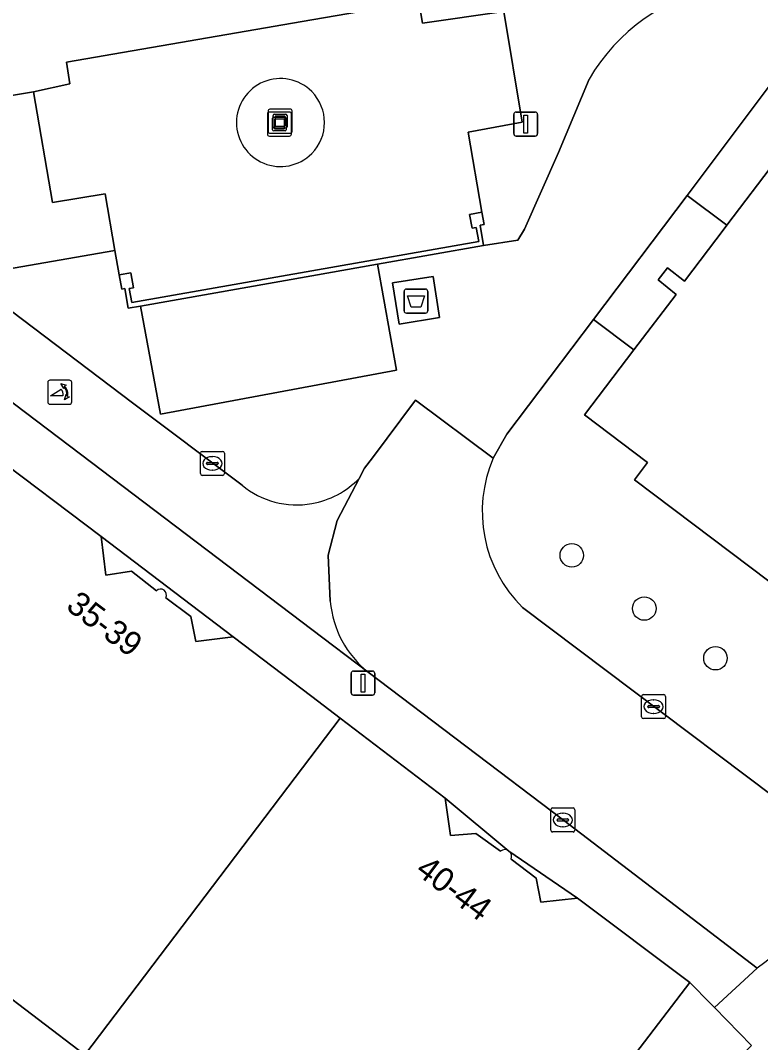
# Model space of a CAD drawing. Extents: x 161881 to 162523, y 381678 to 382381.
# Drawn here: x 161987.89 to 162018.67, y 382247.57 to 382290.12 of the extents above; entities that cross this region are included whole.
import ezdxf

# ---------------------------------------------------------------- set-up
doc = ezdxf.new("R2010")
doc.units = 0
for name, color, linetype in [('IMGEO_Afval_apart_plaats', 7, 'Continuous'), ('IMGEO_Boom', 7, 'Continuous'), ('IMGEO_Erf', 7, 'Continuous'), ('IMGEO_Fietspad_open', 7, 'Continuous'), ('IMGEO_Groenvoorziening', 7, 'Continuous'), ('IMGEO_Kolk', 7, 'Continuous'), ('IMGEO_Kunstobject', 7, 'Continuous'), ('IMGEO_Lichtmast', 7, 'Continuous'), ('IMGEO_Muur', 7, 'Continuous'), ('IMGEO_Pand', 7, 'Continuous'), ('IMGEO_Pand_nummerreeks', 7, 'Continuous'), ('IMGEO_Pand_overbouw', 7, 'Continuous'), ('IMGEO_Parkeervlak_open', 7, 'Continuous'), ('IMGEO_Poller', 7, 'Continuous'), ('IMGEO_Rijbaan_lokaal_open', 7, 'Continuous'), ('IMGEO_Terreindeel_open', 7, 'Continuous'), ('IMGEO_Voetpad_gesloten', 7, 'Continuous'), ('IMGEO_Voetpad_open', 7, 'Continuous')]:
    doc.layers.add(name, color=color, linetype=linetype)

msp = doc.modelspace()

# ---------------------------------------------------------------- linework, layer by layer
at = {"layer": 'IMGEO_Afval_apart_plaats'}
for p, q in [((162003.841, 382278.032), (162003.841, 382278.832)), ((162003.841, 382278.832), (162003.841, 382278.032)), ((162003.941, 382278.932), (162004.731, 382278.932)), ((162004.731, 382278.932), (162003.941, 382278.932)), ((162004.831, 382278.832), (162004.831, 382278.032)), ((162004.831, 382278.032), (162004.831, 382278.832)), ((162004.731, 382277.932), (162003.941, 382277.932)), ((162003.941, 382277.932), (162004.731, 382277.932))]:
    msp.add_line(p, q, dxfattribs=at)
msp.add_lwpolyline([(162003.984, 382278.646), (162004.688, 382278.646), (162004.539, 382278.176), (162004.133, 382278.176), (162003.984, 382278.646)], dxfattribs=at)
for centre, start, end in [((162003.941, 382278.832), 90, 180), ((162003.941, 382278.832), 90, 180), ((162004.731, 382278.832), 0, 90), ((162004.731, 382278.832), 360, 90), ((162003.941, 382278.032), 180, 270), ((162003.941, 382278.032), 180, 270), ((162004.731, 382278.032), 270, 0), ((162004.731, 382278.032), 270, 0)]:
    msp.add_arc(centre, 0.1, start, end, dxfattribs=at)
at = {"layer": 'IMGEO_Boom'}
for centre in [(162010.82, 382267.85), (162013.833, 382265.636), (162016.795, 382263.567)]:
    msp.add_circle(centre, 0.489, dxfattribs=at)
at = {"layer": 'IMGEO_Erf'}
msp.add_lwpolyline([(162011.721, 382277.668), (162013.403, 382276.4), (162015.162, 382278.714), (162014.405, 382279.314), (162014.804, 382279.818), (162015.508, 382279.261), (162017.156, 382281.44), (162017.27, 382281.591), (162015.614, 382282.831)], close=True, dxfattribs=at)
msp.add_lwpolyline([(161990.561, 382247.065), (161986.69, 382250), (161976.285, 382257.889), (161975.098, 382256.278), (161961.553, 382266.566), (161945.111, 382263.77), (161937.98, 382262.557), (161935.649, 382258.303), (161934.37, 382257.936), (161935.75, 382253.101), (161938.776, 382254.005), (161949.183, 382246.105)], dxfattribs=at)
at = {"layer": 'IMGEO_Fietspad_open'}
for points in [[(161997.102, 382270.769), (161992.553, 382274.195), (161971.544, 382290.116)], [(161969.897, 382287.586), (161990.844, 382271.72), (162000, 382264.77), (162002.346, 382262.989)], [(162000.774, 382265.936), (162000.685, 382267.858), (162001.065, 382269.306), (162001.978, 382271.055)]]:
    msp.add_lwpolyline(points, dxfattribs=at)
for centre, radius, start, end in [((161999.367, 382273.585), 3.636, 280.0249, 315.8974), ((161999.379, 382273.529), 3.578, 230.4721, 279.9902), ((162005.026, 382266.311), 4.269, 185.046, 231.1071)]:
    msp.add_arc(centre, radius, start, end, dxfattribs=at)
at = {"layer": 'IMGEO_Groenvoorziening'}
for points in [[(162007.991, 382290.487), (162010.389, 382290.894), (162009.655, 382295.317), (162006.144, 382294.743), (162006.01, 382295.418), (162000, 382294.392), (161987.321, 382292.228), (161987.441, 382291.529), (161984.356, 382291.003), (161985.082, 382286.588), (161988.423, 382287.15), (161989.946, 382287.471), (161989.8, 382288.386), (162000, 382290.142), (162004.463, 382290.911), (162004.614, 382290.004)], [(162051.842, 382280.968), (162028.212, 382280.631), (162019.111, 382287.491), (162015.614, 382282.831), (162017.27, 382281.591), (162019.332, 382284.317), (162021.973, 382282.343), (162022.507, 382283.047), (162029.8, 382277.525), (162036.88, 382277.672), (162036.833, 382278.851), (162048.938, 382279.043), (162048.967, 382277.875), (162051.918, 382277.912)]]:
    msp.add_lwpolyline(points, close=True, dxfattribs=at)
for points in [[(162020.583, 382265.367), (162020.656, 382265.534), (162013.424, 382270.999), (162013.963, 382271.708), (162011.348, 382273.695), (162013.403, 382276.4), (162011.721, 382277.668), (162008.112, 382272.899), (162007.553, 382271.9)], [(162008.77, 382265.681), (162023.872, 382254.304)], [(162018.3, 382247.451), (162016.754, 382249.024), (162016.53, 382249.251), (162015.794, 382250), (162015.722, 382250.073), (162012.544, 382245.889), (162015.052, 382243.983)]]:
    msp.add_lwpolyline(points, dxfattribs=at)
msp.add_arc((162012.692, 382269.677), 5.599, 156.6083, 225.5363, dxfattribs=at)
at = {"layer": 'IMGEO_Kolk'}
for p, q in [((161995.369, 382271.252), (161995.369, 382272.104)), ((161995.444, 382272.178), (161996.296, 382272.178)), ((161995.857, 382271.958), (161995.882, 382271.958)), ((161996.37, 382272.104), (161996.37, 382271.252)), ((161995.628, 382271.672), (161995.628, 382271.684)), ((161996.066, 382271.635), (161995.668, 382271.635)), ((161995.671, 382271.721), (161996.069, 382271.721)), ((161996.112, 382271.684), (161996.112, 382271.672)), ((161996.296, 382271.178), (161995.444, 382271.178)), ((161995.88, 382271.398), (161995.855, 382271.398)), ((162013.72, 382261.127), (162013.72, 382261.979)), ((162013.795, 382262.053), (162014.647, 382262.053)), ((162014.208, 382261.833), (162014.233, 382261.833)), ((162014.721, 382261.979), (162014.721, 382261.127)), ((162013.979, 382261.547), (162013.979, 382261.559)), ((162014.417, 382261.51), (162014.019, 382261.51)), ((162014.022, 382261.596), (162014.42, 382261.596)), ((162014.231, 382261.273), (162014.206, 382261.273)), ((162014.463, 382261.559), (162014.463, 382261.547)), ((162014.647, 382261.053), (162013.795, 382261.053)), ((162009.945, 382256.408), (162009.945, 382257.26)), ((162010.02, 382257.334), (162010.872, 382257.334)), ((162010.433, 382257.114), (162010.458, 382257.114)), ((162010.946, 382257.26), (162010.946, 382256.408)), ((162010.204, 382256.828), (162010.204, 382256.84)), ((162010.642, 382256.791), (162010.244, 382256.791)), ((162010.247, 382256.877), (162010.645, 382256.877)), ((162010.456, 382256.554), (162010.431, 382256.554)), ((162010.688, 382256.84), (162010.688, 382256.828)), ((162010.872, 382256.334), (162010.02, 382256.334))]:
    msp.add_line(p, q, dxfattribs=at)
for points in [[(161995.369, 382271.252), (161995.369, 382272.104)], [(161995.444, 382272.178), (161996.296, 382272.178)], [(161996.37, 382272.104), (161996.37, 382271.252)], [(161996.296, 382271.178), (161995.444, 382271.178)], [(162013.72, 382261.127), (162013.72, 382261.979)], [(162013.795, 382262.053), (162014.647, 382262.053)], [(162014.721, 382261.979), (162014.721, 382261.127)], [(162014.647, 382261.053), (162013.795, 382261.053)], [(162009.945, 382256.408), (162009.945, 382257.26)], [(162010.02, 382257.334), (162010.872, 382257.334)], [(162010.946, 382257.26), (162010.946, 382256.408)], [(162010.872, 382256.334), (162010.02, 382256.334)]]:
    msp.add_lwpolyline(points, dxfattribs=at)
for centre, radius, start, end in [((161995.446, 382272.102), 0.0765, 91.552, 178.448), ((161995.446, 382272.102), 0.0765, 91.552, 178.448), ((161996.294, 382272.102), 0.0765, 1.552, 88.448), ((161996.294, 382272.102), 0.0765, 1.552, 88.448), ((161995.668, 382271.681), 0.0403, 85.8775, 175.7526), ((161995.665, 382271.671), 0.0366, 178.938, 274.7102), ((161996.069, 382271.678), 0.043, 264.8664, 352.4533), ((161996.073, 382271.683), 0.0386, 1.7309, 96.639), ((161995.446, 382271.254), 0.0765, 181.552, 268.448), ((161995.446, 382271.254), 0.0765, 181.552, 268.448), ((161996.294, 382271.254), 0.0765, 271.552, 358.448), ((161996.294, 382271.254), 0.0765, 271.552, 358.448), ((162013.797, 382261.977), 0.0765, 91.552, 178.448), ((162013.797, 382261.977), 0.0765, 91.552, 178.448), ((162014.645, 382261.977), 0.0765, 1.552, 88.448), ((162014.645, 382261.977), 0.0765, 1.552, 88.448), ((162014.019, 382261.556), 0.0403, 85.8775, 175.7526), ((162014.016, 382261.546), 0.0366, 178.938, 274.7102), ((162014.42, 382261.553), 0.043, 264.8664, 352.4533), ((162014.424, 382261.558), 0.0386, 1.7309, 96.639), ((162013.797, 382261.129), 0.0765, 181.552, 268.448), ((162013.797, 382261.129), 0.0765, 181.552, 268.448), ((162014.645, 382261.129), 0.0765, 271.552, 358.448), ((162014.645, 382261.129), 0.0765, 271.552, 358.448), ((162010.022, 382257.258), 0.0765, 91.552, 178.448), ((162010.022, 382257.258), 0.0765, 91.552, 178.448), ((162010.87, 382257.258), 0.0765, 1.552, 88.448), ((162010.87, 382257.258), 0.0765, 1.552, 88.448), ((162010.244, 382256.837), 0.0403, 85.8775, 175.7526), ((162010.241, 382256.827), 0.0366, 178.938, 274.7102), ((162010.645, 382256.834), 0.043, 264.8664, 352.4533), ((162010.649, 382256.839), 0.0386, 1.7309, 96.639), ((162010.022, 382256.41), 0.0765, 181.552, 268.448), ((162010.022, 382256.41), 0.0765, 181.552, 268.448), ((162010.87, 382256.41), 0.0765, 271.552, 358.448), ((162010.87, 382256.41), 0.0765, 271.552, 358.448)]:
    msp.add_arc(centre, radius, start, end, dxfattribs=at)
for centre, major_axis, ratio, start_param, end_param in [((161995.856, 382271.678), (-0.387, 0.002), 0.722429, 4.712389, 7.853982), ((161995.881, 382271.678), (-0.39, 0.002), 0.717154, 1.570796, 4.712389), ((162014.207, 382261.553), (-0.387, 0.002), 0.722429, 4.712389, 7.853982), ((162014.232, 382261.553), (-0.39, 0.002), 0.717154, 1.570796, 4.712389), ((162010.432, 382256.834), (-0.387, 0.002), 0.722429, 4.712389, 7.853982), ((162010.457, 382256.834), (-0.39, 0.002), 0.717154, 1.570796, 4.712389)]:
    msp.add_ellipse(centre, major_axis=major_axis, ratio=ratio, start_param=start_param, end_param=end_param, dxfattribs=at)
at = {"layer": 'IMGEO_Kunstobject'}
for p, q in [((161998.186, 382286.339), (161998.186, 382285.498)), ((161998.186, 382286.339), (161998.186, 382285.498)), ((161999.102, 382286.423), (161998.261, 382286.423)), ((161999.102, 382286.423), (161998.261, 382286.423)), ((161999.186, 382285.507), (161999.186, 382286.348)), ((161999.186, 382285.507), (161999.186, 382286.348)), ((161998.156, 382286.22), (161998.156, 382285.379)), ((161998.156, 382286.22), (161998.156, 382285.379)), ((161999.072, 382286.304), (161998.231, 382286.304)), ((161999.072, 382286.304), (161998.231, 382286.304)), ((161998.37, 382285.568), (161998.37, 382286.042)), ((161998.4, 382285.687), (161998.4, 382286.161)), ((161998.42, 382286.092), (161998.894, 382286.092)), ((161998.45, 382286.211), (161998.924, 382286.211)), ((161998.45, 382285.992), (161998.45, 382285.618)), ((161998.844, 382286.012), (161998.47, 382286.012)), ((161998.48, 382286.111), (161998.48, 382285.737)), ((161998.874, 382286.131), (161998.5, 382286.131)), ((161998.864, 382285.618), (161998.864, 382285.992)), ((161998.894, 382285.737), (161998.894, 382286.111)), ((161998.944, 382286.042), (161998.944, 382285.568)), ((161998.974, 382286.161), (161998.974, 382285.687)), ((161999.156, 382285.388), (161999.156, 382286.229)), ((161999.156, 382285.388), (161999.156, 382286.229)), ((161998.894, 382285.518), (161998.42, 382285.518)), ((161998.924, 382285.637), (161998.45, 382285.637)), ((161998.47, 382285.598), (161998.844, 382285.598)), ((161998.5, 382285.717), (161998.874, 382285.717)), ((161998.24, 382285.304), (161999.081, 382285.304)), ((161998.24, 382285.304), (161999.081, 382285.304)), ((161998.27, 382285.423), (161999.111, 382285.423)), ((161998.27, 382285.423), (161999.111, 382285.423))]:
    msp.add_line(p, q, dxfattribs=at)
for centre, radius, start, end in [((161998.264, 382286.345), 0.0779, 92.4484, 184.2845), ((161998.264, 382286.345), 0.0779, 92.4484, 184.2845), ((161999.108, 382286.345), 0.0779, 2.4484, 94.2845), ((161999.108, 382286.345), 0.0779, 2.4484, 94.2845), ((161998.234, 382286.226), 0.0779, 92.4484, 184.2845), ((161998.234, 382286.226), 0.0779, 92.4484, 184.2845), ((161998.42, 382286.042), 0.05, 90, 180), ((161998.45, 382286.161), 0.05, 90, 180), ((161998.47, 382285.992), 0.02, 90, 180), ((161998.5, 382286.111), 0.02, 90, 180), ((161998.844, 382285.992), 0.02, 360, 90), ((161998.874, 382286.111), 0.02, 360, 90), ((161998.894, 382286.042), 0.05, 360, 90), ((161998.924, 382286.161), 0.05, 360, 90), ((161999.078, 382286.226), 0.0779, 2.4484, 94.2845), ((161999.078, 382286.226), 0.0779, 2.4484, 94.2845), ((161998.264, 382285.501), 0.0779, 182.4484, 274.2845), ((161998.264, 382285.501), 0.0779, 182.4484, 274.2845), ((161998.42, 382285.568), 0.05, 180, 270), ((161998.45, 382285.687), 0.05, 180, 270), ((161998.47, 382285.618), 0.02, 180, 270), ((161998.5, 382285.737), 0.02, 180, 270), ((161998.844, 382285.618), 0.02, 270, 0), ((161998.874, 382285.737), 0.02, 270, 0), ((161998.894, 382285.568), 0.05, 270, 0), ((161998.924, 382285.687), 0.05, 270, 0), ((161999.108, 382285.501), 0.0779, 272.4484, 4.2845), ((161999.108, 382285.501), 0.0779, 272.4484, 4.2845), ((161998.234, 382285.382), 0.0779, 182.4484, 274.2845), ((161998.234, 382285.382), 0.0779, 182.4484, 274.2845), ((161999.078, 382285.382), 0.0779, 272.4484, 4.2845), ((161999.078, 382285.382), 0.0779, 272.4484, 4.2845)]:
    msp.add_arc(centre, radius, start, end, dxfattribs=at)
at = {"layer": 'IMGEO_Lichtmast'}
for p, q in [((162008.404, 382285.404), (162008.404, 382286.204)), ((162008.404, 382286.204), (162008.404, 382285.404)), ((162008.504, 382286.304), (162009.294, 382286.304)), ((162009.294, 382286.304), (162008.504, 382286.304)), ((162009.394, 382286.204), (162009.394, 382285.404)), ((162009.394, 382285.404), (162009.394, 382286.204)), ((162009.294, 382285.304), (162008.504, 382285.304)), ((162008.504, 382285.304), (162009.294, 382285.304)), ((162001.737, 382263.033), (162002.527, 382263.033)), ((162002.527, 382263.033), (162001.737, 382263.033)), ((162001.637, 382262.133), (162001.637, 382262.933)), ((162001.637, 382262.933), (162001.637, 382262.133)), ((162002.627, 382262.933), (162002.627, 382262.133)), ((162002.627, 382262.133), (162002.627, 382262.933)), ((162002.527, 382262.033), (162001.737, 382262.033)), ((162001.737, 382262.033), (162002.527, 382262.033))]:
    msp.add_line(p, q, dxfattribs=at)
for points in [[(162008.824, 382286.179), (162008.974, 382286.179), (162008.974, 382285.429), (162008.824, 382285.429), (162008.824, 382286.179)], [(162002.057, 382262.908), (162002.207, 382262.908), (162002.207, 382262.158), (162002.057, 382262.158), (162002.057, 382262.908)]]:
    msp.add_lwpolyline(points, dxfattribs=at)
for centre, start, end in [((162008.504, 382286.204), 90, 180), ((162008.504, 382286.204), 90, 180), ((162009.294, 382286.204), 0, 90), ((162009.294, 382286.204), 360, 90), ((162008.504, 382285.404), 180, 270), ((162008.504, 382285.404), 180, 270), ((162009.294, 382285.404), 270, 0), ((162009.294, 382285.404), 270, 0), ((162001.737, 382262.933), 90, 180), ((162001.737, 382262.933), 90, 180), ((162002.527, 382262.933), 0, 90), ((162002.527, 382262.933), 360, 90), ((162001.737, 382262.133), 180, 270), ((162001.737, 382262.133), 180, 270), ((162002.527, 382262.133), 270, 0), ((162002.527, 382262.133), 270, 0)]:
    msp.add_arc(centre, 0.1, start, end, dxfattribs=at)
at = {"layer": 'IMGEO_Muur'}
msp.add_lwpolyline([(162007.003, 382281.593), (162007.169, 382281.623), (162007.079, 382282.133), (162006.57, 382282.043), (162006.673, 382281.464), (162006.845, 382281.494), (162006.947, 382280.916), (162000, 382279.69), (161992.517, 382278.369), (161992.414, 382278.951), (161992.59, 382278.982), (161992.478, 382279.613), (161991.995, 382279.528), (161992.099, 382278.936), (161992.227, 382278.959), (161992.372, 382278.137), (161992.881, 382278.227), (162000, 382279.484), (162002.743, 382279.968), (162007.152, 382280.747)], close=True, dxfattribs=at)
at = {"layer": 'IMGEO_Pand'}
for points in [[(162019.332, 382284.317), (162017.27, 382281.591), (162017.156, 382281.44), (162015.508, 382279.261), (162014.804, 382279.818), (162014.405, 382279.314), (162015.162, 382278.714), (162013.403, 382276.4), (162011.348, 382273.695), (162013.963, 382271.708), (162013.424, 382270.999), (162020.656, 382265.534)], [(161993.545, 382266.378), (161992.504, 382267.191), (161991.441, 382267.021), (161991.25, 382268.628), (161986.642, 382272.1), (161985.45, 382270.523), (161976.285, 382257.889), (161986.69, 382250), (161990.561, 382247.065), (162001.181, 382261.071), (162000, 382261.97), (161996.729, 382264.459), (161995.18, 382264.27), (161994.978, 382265.301), (161993.928, 382266.088)], [(162007.852, 382255.531), (162006.821, 382256.276), (162005.779, 382256.186), (162005.558, 382257.74), (162001.181, 382261.071), (161990.561, 382247.065), (162000, 382239.908), (162002.356, 382238.121), (162005.076, 382236.059), (162010.978, 382243.828), (162011.758, 382244.854), (162012.261, 382245.517), (162012.544, 382245.889), (162015.722, 382250.073), (162011.059, 382253.58), (162009.537, 382253.409), (162009.335, 382254.407), (162008.293, 382255.208)]]:
    msp.add_lwpolyline(points, dxfattribs=at)
for centre, radius, start, end in [((161993.717, 382266.207), 0.242, 330.6785, 135.057), ((162008.034, 382255.325), 0.275, 51.4068, 131.5059), ((162008.039, 382255.319), 0.277, 336.4836, 52.8845)]:
    msp.add_arc(centre, radius, start, end, dxfattribs=at)
at = {"layer": 'IMGEO_Pand_overbouw'}
for points in [[(161996.729, 382264.459), (161991.25, 382268.628), (161991.441, 382267.021), (161992.504, 382267.191), (161993.545, 382266.378)], [(161993.928, 382266.088), (161994.978, 382265.301), (161995.18, 382264.27), (161996.729, 382264.459)], [(162008.206, 382255.54), (162005.558, 382257.74), (162005.779, 382256.186), (162006.821, 382256.276), (162007.852, 382255.531)], [(162011.059, 382253.58), (162008.206, 382255.54)], [(162008.293, 382255.208), (162009.335, 382254.407), (162009.537, 382253.409), (162011.059, 382253.58)]]:
    msp.add_lwpolyline(points, dxfattribs=at)
for centre, radius, start, end in [((161993.717, 382266.207), 0.242, 330.6785, 135.057), ((162008.034, 382255.325), 0.275, 51.4068, 131.5059), ((162008.039, 382255.319), 0.277, 336.4836, 52.8845)]:
    msp.add_arc(centre, radius, start, end, dxfattribs=at)
at = {"layer": 'IMGEO_Parkeervlak_open'}
msp.add_lwpolyline([(162049.685, 382297.244), (162048.923, 382301.834), (162044.283, 382301.064), (162009.655, 382295.317), (162010.389, 382290.894), (162007.991, 382290.487), (162008.751, 382285.879), (162006.502, 382285.471), (162007.079, 382282.133), (162007.169, 382281.623), (162007.003, 382281.593), (162007.152, 382280.747), (162008.577, 382280.965), (162008.856, 382281.427), (162010.261, 382284.624), (162011.538, 382287.672)], dxfattribs=at)
for points in [[(161988.423, 382287.15), (161985.082, 382286.588), (161984.251, 382286.448), (161984.897, 382281.835), (161986.936, 382282.12), (161987.268, 382279.744), (161991.819, 382280.538), (161991.408, 382282.893), (161989.218, 382282.537)], [(162002.743, 382279.968), (162000, 382279.484), (161992.881, 382278.227), (161993.717, 382273.732), (162003.522, 382275.555)]]:
    msp.add_lwpolyline(points, close=True, dxfattribs=at)
msp.add_arc((162018.555, 382283.558), 8.134, 101.3241, 149.6192, dxfattribs=at)
at = {"layer": 'IMGEO_Poller'}
for p, q in [((161989.021, 382275.044), (161989.021, 382274.237)), ((161989.021, 382275.044), (161989.021, 382274.237)), ((161989.923, 382275.139), (161989.115, 382275.139)), ((161989.923, 382275.139), (161989.115, 382275.139)), ((161990.017, 382274.237), (161990.017, 382275.044)), ((161990.017, 382274.237), (161990.017, 382275.044)), ((161989.115, 382274.142), (161989.923, 382274.142)), ((161989.115, 382274.142), (161989.923, 382274.142))]:
    msp.add_line(p, q, dxfattribs=at)
for points in [[(161989.7, 382274.868), (161989.688, 382274.795), (161989.563, 382275)], [(161989.563, 382275), (161989.794, 382274.934), (161989.723, 382274.902)], [(161989.656, 382274.495), (161989.143, 382274.495), (161989.573, 382274.77)], [(161989.716, 382274.323), (161989.782, 382274.554), (161989.812, 382274.486)], [(161989.848, 382274.459), (161989.92, 382274.448), (161989.716, 382274.323)]]:
    msp.add_lwpolyline(points, dxfattribs=at)
for centre, radius, start, end in [((161989.115, 382275.044), 0.0946, 90, 180), ((161989.115, 382275.044), 0.0946, 90, 180), ((161989.342, 382274.555), 0.476, 351.7527, 41.1691), ((161989.342, 382274.555), 0.516, 349.3569, 42.2912), ((161989.923, 382275.044), 0.0946, 0, 90), ((161989.923, 382275.044), 0.0946, 0, 90), ((161989.328, 382274.545), 0.332, 351.3247, 42.4854), ((161989.115, 382274.237), 0.0946, 180, 270), ((161989.115, 382274.237), 0.0946, 180, 270), ((161989.923, 382274.237), 0.0946, 270, 0), ((161989.923, 382274.237), 0.0946, 270, 0)]:
    msp.add_arc(centre, radius, start, end, dxfattribs=at)
at = {"layer": 'IMGEO_Rijbaan_lokaal_open'}
for points in [[(162011.538, 382287.672), (162010.261, 382284.624), (162008.856, 382281.427), (162008.577, 382280.965), (162007.152, 382280.747), (162002.743, 382279.968), (162003.522, 382275.555), (161993.717, 382273.732), (161992.881, 382278.227), (161992.372, 382278.137), (161992.227, 382278.959), (161992.099, 382278.936), (161991.995, 382279.528), (161991.819, 382280.538), (161987.268, 382279.744), (161986.936, 382282.12), (161984.897, 382281.835), (161984.251, 382286.448), (161985.082, 382286.588), (161984.356, 382291.003)], [(161971.544, 382290.116), (161992.553, 382274.195), (161997.102, 382270.769)], [(162001.978, 382271.055), (162002.203, 382271.473), (162002.523, 382271.914), (162004.319, 382274.316), (162007.553, 382271.9), (162008.112, 382272.899), (162011.721, 382277.668), (162015.614, 382282.831), (162019.111, 382287.491)], [(162007.553, 382271.9), (162004.319, 382274.316), (162002.523, 382271.914), (162002.203, 382271.473), (162001.978, 382271.055), (162001.065, 382269.306), (162000.685, 382267.858), (162000.774, 382265.936)], [(162023.872, 382254.304), (162008.77, 382265.681)], [(162002.346, 382262.989), (162010.479, 382256.829), (162018.527, 382250.66)]]:
    msp.add_lwpolyline(points, dxfattribs=at)
msp.add_lwpolyline([(162005.051, 382279.455), (162005.322, 382277.748), (162003.635, 382277.48), (162003.364, 382279.187)], close=True, dxfattribs=at)
for centre, radius, start, end in [((162018.555, 382283.558), 8.134, 101.3241, 149.6192), ((162012.692, 382269.677), 5.599, 156.6083, 225.5363), ((161999.367, 382273.585), 3.636, 280.0249, 315.8974), ((161999.379, 382273.529), 3.578, 230.4721, 279.9902), ((162005.026, 382266.311), 4.269, 185.046, 231.1071), ((162048.55, 382212.364), 48.661, 120.4733, 128.0958)]:
    msp.add_arc(centre, radius, start, end, dxfattribs=at)
at = {"layer": 'IMGEO_Terreindeel_open'}
for centre, radius, start, end in [((161998.703, 382285.866), 1.832, 44.9351, 315.0649), ((161998.696, 382285.866), 1.837, 315.2264, 44.7736)]:
    msp.add_arc(centre, radius, start, end, dxfattribs=at)
at = {"layer": 'IMGEO_Voetpad_gesloten'}
msp.add_lwpolyline([(162005.051, 382279.455), (162003.364, 382279.187), (162003.635, 382277.48), (162005.322, 382277.748)], close=True, dxfattribs=at)
at = {"layer": 'IMGEO_Voetpad_open'}
msp.add_lwpolyline([(162006.502, 382285.471), (162008.751, 382285.879), (162007.991, 382290.487), (162004.614, 382290.004), (162004.463, 382290.911), (162000, 382290.142), (161989.8, 382288.386), (161989.946, 382287.471), (161988.423, 382287.15), (161989.218, 382282.537), (161991.408, 382282.893), (161991.819, 382280.538), (161991.995, 382279.528), (161992.478, 382279.613), (161992.59, 382278.982), (161992.414, 382278.951), (161992.517, 382278.369), (162000, 382279.69), (162006.947, 382280.916), (162006.845, 382281.494), (162006.673, 382281.464), (162006.57, 382282.043), (162007.079, 382282.133)], close=True, dxfattribs=at)
for points in [[(161941.807, 382283.041), (161966.622, 382287.308), (161986.642, 382272.1), (161991.25, 382268.628), (161996.729, 382264.459), (162000, 382261.97), (162001.181, 382261.071), (162005.558, 382257.74), (162008.206, 382255.54), (162011.059, 382253.58), (162015.722, 382250.073), (162015.794, 382250), (162016.53, 382249.251), (162016.754, 382249.024), (162018.527, 382250.66), (162010.479, 382256.829), (162002.346, 382262.989), (162000, 382264.77), (161990.844, 382271.72), (161969.897, 382287.586)], [(161993.928, 382266.088), (161994.978, 382265.301), (161995.18, 382264.27), (161996.729, 382264.459), (161991.25, 382268.628), (161991.441, 382267.021), (161992.504, 382267.191), (161993.545, 382266.378)], [(162008.206, 382255.54), (162005.558, 382257.74), (162005.779, 382256.186), (162006.821, 382256.276), (162007.852, 382255.531)], [(162008.293, 382255.208), (162009.335, 382254.407), (162009.537, 382253.409), (162011.059, 382253.58), (162008.206, 382255.54)], [(162018.527, 382250.66), (162016.754, 382249.024), (162018.3, 382247.451), (162017.588, 382246.723)]]:
    msp.add_lwpolyline(points, dxfattribs=at)
for centre, radius, start, end in [((161998.703, 382285.866), 1.832, 44.9351, 315.0649), ((161998.696, 382285.866), 1.837, 315.2264, 44.7736), ((161993.717, 382266.207), 0.242, 330.6785, 135.057), ((162008.034, 382255.325), 0.275, 51.4068, 131.5059), ((162008.039, 382255.319), 0.277, 336.4836, 52.8845), ((162048.55, 382212.364), 48.661, 120.4733, 128.0958)]:
    msp.add_arc(centre, radius, start, end, dxfattribs=at)

# ---------------------------------------------------------------- texts
at = {"layer": 'IMGEO_Pand_nummerreeks'}
for s, rotation, p in [('35-39', 322.8691, (161989.731, 382265.638)), ('40-44', 323.0518, (162004.265, 382254.628))]:
    msp.add_text(s, height=1, rotation=rotation, dxfattribs=at).set_placement(p)

doc.saveas('drawing.dxf')
